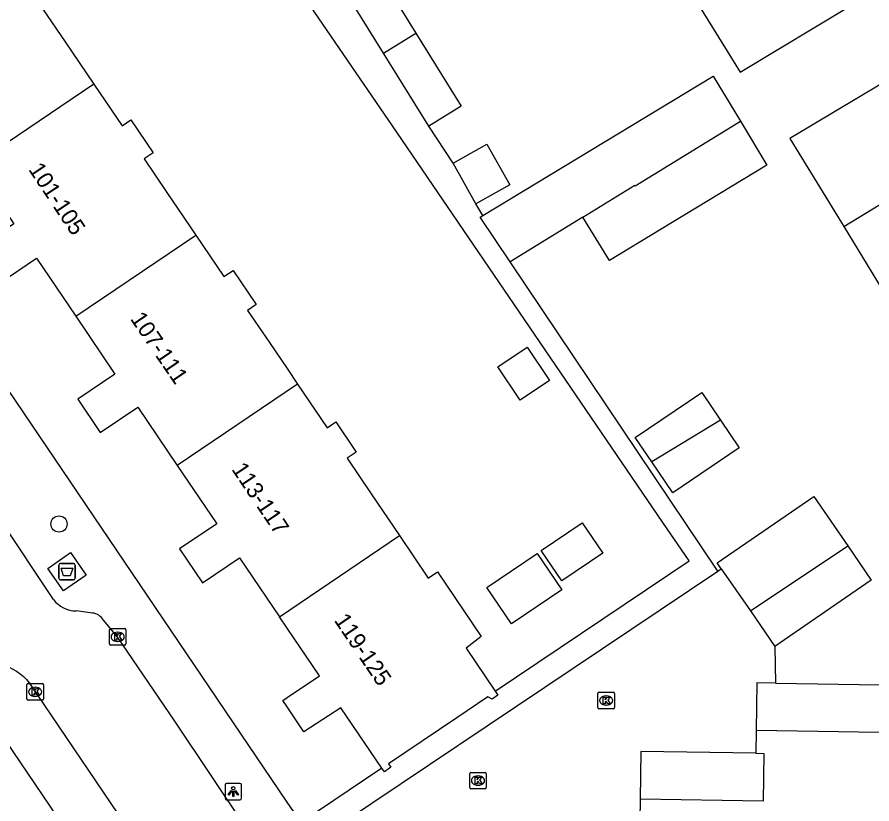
# Model space of a CAD drawing. Extents: x 159888 to 160757, y 384031 to 384746.
# Drawn here: x 160483.6 to 160535.4, y 384196.5 to 384244.1 of the extents above; entities that cross this region are included whole.
import ezdxf

# ---------------------------------------------------------------- set-up
doc = ezdxf.new("R2010")
doc.units = 0
for name, color, linetype in [('IMGEO_Afval_apart_plaats', 7, 'Continuous'), ('IMGEO_Boom', 7, 'Continuous'), ('IMGEO_Kolk', 7, 'Continuous'), ('IMGEO_Lichtpunt', 7, 'Continuous'), ('IMGEO_Pand', 7, 'Continuous'), ('IMGEO_Pand_nummerreeks', 7, 'Continuous'), ('IMGEO_Rijbaan_lokaal_open', 7, 'Continuous'), ('IMGEO_Voetpad_gesloten', 7, 'Continuous'), ('IMGEO_Voetpad_open', 7, 'Continuous')]:
    doc.layers.add(name, color=color, linetype=linetype)

msp = doc.modelspace()

# ---------------------------------------------------------------- linework, layer by layer
at = {"layer": 'IMGEO_Afval_apart_plaats'}
for p, q in [((160486.168, 384210.136), (160486.168, 384210.936)), ((160486.168, 384210.936), (160486.168, 384210.136)), ((160486.268, 384211.036), (160487.058, 384211.036)), ((160487.058, 384211.036), (160486.268, 384211.036)), ((160487.158, 384210.936), (160487.158, 384210.136)), ((160487.158, 384210.136), (160487.158, 384210.936)), ((160487.058, 384210.036), (160486.268, 384210.036)), ((160486.268, 384210.036), (160487.058, 384210.036))]:
    msp.add_line(p, q, dxfattribs=at)
msp.add_lwpolyline([(160486.311, 384210.75), (160487.015, 384210.75), (160486.866, 384210.28), (160486.46, 384210.28), (160486.311, 384210.75)], dxfattribs=at)
for centre, start, end in [((160486.268, 384210.936), 90, 180), ((160486.268, 384210.936), 90, 180), ((160487.058, 384210.936), 0, 90), ((160487.058, 384210.936), 360, 90), ((160486.268, 384210.136), 180, 270), ((160486.268, 384210.136), 180, 270), ((160487.058, 384210.136), 270, 0), ((160487.058, 384210.136), 270, 0)]:
    msp.add_arc(centre, 0.1, start, end, dxfattribs=at)
at = {"layer": 'IMGEO_Boom'}
msp.add_circle((160486.186, 384213.425), 0.489, dxfattribs=at)
at = {"layer": 'IMGEO_Kolk'}
for p, q in [((160489.236, 384206.166), (160489.236, 384207.018)), ((160489.311, 384207.092), (160490.163, 384207.092)), ((160489.724, 384206.872), (160489.749, 384206.872)), ((160490.237, 384207.018), (160490.237, 384206.166)), ((160490.163, 384206.092), (160489.311, 384206.092)), ((160489.747, 384206.312), (160489.722, 384206.312)), ((160484.244, 384202.834), (160484.244, 384203.686)), ((160484.319, 384203.76), (160485.171, 384203.76)), ((160484.732, 384203.54), (160484.757, 384203.54)), ((160485.245, 384203.686), (160485.245, 384202.834)), ((160484.755, 384202.98), (160484.73, 384202.98)), ((160518.813, 384202.309), (160518.813, 384203.161)), ((160518.888, 384203.235), (160519.74, 384203.235)), ((160519.301, 384203.015), (160519.326, 384203.015)), ((160519.814, 384203.161), (160519.814, 384202.309)), ((160485.171, 384202.76), (160484.319, 384202.76)), ((160519.74, 384202.235), (160518.888, 384202.235)), ((160519.324, 384202.455), (160519.299, 384202.455)), ((160511.126, 384198.383), (160511.978, 384198.383)), ((160511.051, 384197.457), (160511.051, 384198.309)), ((160511.539, 384198.163), (160511.564, 384198.163)), ((160512.052, 384198.309), (160512.052, 384197.457)), ((160511.978, 384197.383), (160511.126, 384197.383)), ((160511.562, 384197.603), (160511.537, 384197.603))]:
    msp.add_line(p, q, dxfattribs=at)
for points in [[(160489.236, 384206.166), (160489.236, 384207.018)], [(160489.311, 384207.092), (160490.163, 384207.092)], [(160489.557, 384206.792), (160489.68, 384206.792), (160489.68, 384206.641), (160489.81, 384206.792), (160489.974, 384206.792), (160489.828, 384206.641), (160489.981, 384206.392), (160489.829, 384206.392), (160489.744, 384206.556), (160489.68, 384206.489), (160489.68, 384206.392), (160489.557, 384206.392), (160489.557, 384206.792)], [(160490.237, 384207.018), (160490.237, 384206.166)], [(160490.163, 384206.092), (160489.311, 384206.092)], [(160484.244, 384202.834), (160484.244, 384203.686)], [(160484.319, 384203.76), (160485.171, 384203.76)], [(160485.245, 384203.686), (160485.245, 384202.834)], [(160484.565, 384203.46), (160484.688, 384203.46), (160484.688, 384203.309), (160484.818, 384203.46), (160484.982, 384203.46), (160484.836, 384203.309), (160484.989, 384203.06), (160484.837, 384203.06), (160484.752, 384203.224), (160484.688, 384203.157), (160484.688, 384203.06), (160484.565, 384203.06), (160484.565, 384203.46)], [(160518.813, 384202.309), (160518.813, 384203.161)], [(160518.888, 384203.235), (160519.74, 384203.235)], [(160519.814, 384203.161), (160519.814, 384202.309)], [(160485.171, 384202.76), (160484.319, 384202.76)], [(160519.134, 384202.935), (160519.257, 384202.935), (160519.257, 384202.784), (160519.387, 384202.935), (160519.551, 384202.935), (160519.405, 384202.784), (160519.558, 384202.535), (160519.406, 384202.535), (160519.321, 384202.699), (160519.257, 384202.632), (160519.257, 384202.535), (160519.134, 384202.535), (160519.134, 384202.935)], [(160519.74, 384202.235), (160518.888, 384202.235)], [(160511.126, 384198.383), (160511.978, 384198.383)], [(160511.051, 384197.457), (160511.051, 384198.309)], [(160511.372, 384198.083), (160511.495, 384198.083), (160511.495, 384197.932), (160511.625, 384198.083), (160511.789, 384198.083), (160511.643, 384197.932), (160511.796, 384197.683), (160511.644, 384197.683), (160511.559, 384197.847), (160511.495, 384197.78), (160511.495, 384197.683), (160511.372, 384197.683), (160511.372, 384198.083)], [(160512.052, 384198.309), (160512.052, 384197.457)], [(160511.978, 384197.383), (160511.126, 384197.383)]]:
    msp.add_lwpolyline(points, dxfattribs=at)
for centre, start, end in [((160489.313, 384207.016), 91.552, 178.448), ((160489.313, 384207.016), 91.552, 178.448), ((160490.161, 384207.016), 1.552, 88.448), ((160490.161, 384207.016), 1.552, 88.448), ((160489.313, 384206.168), 181.552, 268.448), ((160489.313, 384206.168), 181.552, 268.448), ((160490.161, 384206.168), 271.552, 358.448), ((160490.161, 384206.168), 271.552, 358.448), ((160484.321, 384203.684), 91.552, 178.448), ((160484.321, 384203.684), 91.552, 178.448), ((160485.169, 384203.684), 1.552, 88.448), ((160485.169, 384203.684), 1.552, 88.448), ((160518.89, 384203.159), 91.552, 178.448), ((160518.89, 384203.159), 91.552, 178.448), ((160519.738, 384203.159), 1.552, 88.448), ((160519.738, 384203.159), 1.552, 88.448), ((160484.321, 384202.836), 181.552, 268.448), ((160484.321, 384202.836), 181.552, 268.448), ((160485.169, 384202.836), 271.552, 358.448), ((160485.169, 384202.836), 271.552, 358.448), ((160518.89, 384202.311), 181.552, 268.448), ((160518.89, 384202.311), 181.552, 268.448), ((160519.738, 384202.311), 271.552, 358.448), ((160519.738, 384202.311), 271.552, 358.448), ((160511.128, 384198.307), 91.552, 178.448), ((160511.128, 384198.307), 91.552, 178.448), ((160511.976, 384198.307), 1.552, 88.448), ((160511.976, 384198.307), 1.552, 88.448), ((160511.128, 384197.459), 181.552, 268.448), ((160511.128, 384197.459), 181.552, 268.448), ((160511.976, 384197.459), 271.552, 358.448), ((160511.976, 384197.459), 271.552, 358.448)]:
    msp.add_arc(centre, 0.0765, start, end, dxfattribs=at)
for centre, major_axis, ratio, start_param, end_param in [((160489.723, 384206.592), (-0.387, 0.002), 0.722429, 4.712389, 7.853982), ((160489.748, 384206.592), (-0.39, 0.002), 0.717154, 1.570796, 4.712389), ((160484.731, 384203.26), (-0.387, 0.002), 0.722429, 4.712389, 7.853982), ((160484.756, 384203.26), (-0.39, 0.002), 0.717154, 1.570796, 4.712389), ((160519.3, 384202.735), (-0.387, 0.002), 0.722429, 4.712389, 7.853982), ((160519.325, 384202.735), (-0.39, 0.002), 0.717154, 1.570796, 4.712389), ((160511.538, 384197.883), (-0.387, 0.002), 0.722429, 4.712389, 7.853982), ((160511.563, 384197.883), (-0.39, 0.002), 0.717154, 1.570796, 4.712389)]:
    msp.add_ellipse(centre, major_axis=major_axis, ratio=ratio, start_param=start_param, end_param=end_param, dxfattribs=at)
at = {"layer": 'IMGEO_Lichtpunt'}
for p, q in [((160496.239, 384197.622), (160496.239, 384196.815)), ((160496.239, 384197.622), (160496.239, 384196.815)), ((160497.141, 384197.717), (160496.333, 384197.717)), ((160497.141, 384197.717), (160496.333, 384197.717)), ((160497.235, 384196.815), (160497.235, 384197.622)), ((160497.235, 384196.815), (160497.235, 384197.622)), ((160496.333, 384196.721), (160497.141, 384196.721)), ((160496.333, 384196.721), (160497.141, 384196.721))]:
    msp.add_line(p, q, dxfattribs=at)
for points in [[(160496.613, 384197.286), (160496.652, 384197.258), (160496.464, 384196.996), (160496.426, 384197.023), (160496.613, 384197.286)], [(160496.825, 384197.258), (160496.863, 384197.285), (160497.05, 384197.023), (160497.011, 384196.995), (160496.825, 384197.258)], [(160496.715, 384197.238), (160496.762, 384197.238), (160496.762, 384196.916), (160496.715, 384196.916), (160496.715, 384197.238)]]:
    msp.add_lwpolyline(points, dxfattribs=at)
msp.add_circle((160496.738, 384197.42), 0.0994, dxfattribs=at)
for centre, start, end in [((160496.333, 384197.622), 90, 180), ((160496.333, 384197.622), 90, 180), ((160497.141, 384197.622), 0, 90), ((160497.141, 384197.622), 0, 90), ((160496.333, 384196.815), 180, 270), ((160496.333, 384196.815), 180, 270), ((160497.141, 384196.815), 270, 0), ((160497.141, 384196.815), 270, 360)]:
    msp.add_arc(centre, 0.0946, start, end, dxfattribs=at)
at = {"layer": 'IMGEO_Pand'}
for points in [[(160524.181, 384246.063), (160527.425, 384240.784), (160534.27, 384244.91), (160530.997, 384250.252)], [(160482.141, 384249.147), (160483.909, 384246.508), (160484.439, 384246.866), (160485.728, 384244.961), (160485.209, 384244.607), (160486.56, 384242.632), (160488.292, 384240.07)], [(160503.142, 384246.291), (160505.097, 384247.502), (160507.791, 384243.152)], [(160505.831, 384241.948), (160503.142, 384246.291)], [(160505.831, 384241.948), (160507.791, 384243.152)], [(160507.791, 384243.152), (160510.528, 384238.732), (160508.572, 384237.521)], [(160508.572, 384237.521), (160505.831, 384241.948)], [(160540.515, 384235.608), (160537.297, 384240.881), (160530.431, 384236.769), (160533.694, 384231.435)], [(160511.852, 384232.107), (160525.787, 384240.55), (160527.445, 384237.813)], [(160488.292, 384240.07), (160481.037, 384235.163)], [(160488.292, 384240.07), (160490.004, 384237.539), (160490.53, 384237.895), (160491.877, 384235.904), (160491.345, 384235.546), (160492.715, 384233.511), (160494.461, 384230.928)], [(160527.445, 384237.813), (160529.048, 384235.167), (160522.651, 384231.291), (160519.519, 384229.393), (160517.908, 384232.015)], [(160517.908, 384232.015), (160521.045, 384233.942), (160521.072, 384233.897), (160527.445, 384237.813)], [(160510.04, 384235.278), (160512.098, 384236.433), (160513.48, 384233.972), (160511.422, 384232.817)], [(160533.694, 384231.435), (160540.515, 384235.608)], [(160481.037, 384235.163), (160483.446, 384231.601), (160481.204, 384230.085), (160482.595, 384228.028), (160484.818, 384229.531), (160487.196, 384226.015)], [(160511.422, 384232.817), (160510.04, 384235.278)], [(160513.498, 384229.305), (160511.684, 384232.005), (160511.852, 384232.107)], [(160517.908, 384232.015), (160513.498, 384229.305)], [(160487.196, 384226.015), (160494.461, 384230.928)], [(160494.461, 384230.928), (160496.164, 384228.411), (160496.721, 384228.787), (160498.12, 384226.718), (160497.591, 384226.351), (160498.927, 384224.424), (160500, 384222.837), (160500.631, 384221.901)], [(160533.694, 384231.435), (160536.878, 384226.232)], [(160487.196, 384226.015), (160489.574, 384222.499), (160487.325, 384220.978), (160488.679, 384218.976), (160490.949, 384220.511), (160493.342, 384216.973)], [(160512.746, 384222.939), (160514.536, 384224.141), (160515.892, 384222.122), (160514.103, 384220.92), (160512.746, 384222.939)], [(160500.631, 384221.901), (160493.342, 384216.973)], [(160500.631, 384221.901), (160502.417, 384219.25), (160502.946, 384219.608), (160504.179, 384217.784), (160503.637, 384217.422), (160505.091, 384215.245), (160506.796, 384212.725)], [(160522.081, 384217.181), (160521.075, 384218.667), (160525.096, 384221.391), (160526.229, 384219.718)], [(160526.229, 384219.718), (160527.365, 384218.041), (160523.344, 384215.317), (160522.081, 384217.181)], [(160526.229, 384219.718), (160522.081, 384217.181)], [(160493.342, 384216.973), (160495.735, 384213.434), (160493.487, 384211.914), (160494.88, 384209.855), (160497.118, 384211.369), (160499.527, 384207.807)], [(160526.284, 384210.714), (160526.036, 384211.075), (160531.877, 384215.091), (160533.935, 384212.099)], [(160519.112, 384211.655), (160516.631, 384209.977), (160515.387, 384211.816), (160517.868, 384213.494), (160519.112, 384211.655)], [(160499.527, 384207.807), (160506.796, 384212.725)], [(160506.796, 384212.725), (160508.539, 384210.148), (160509.1, 384210.528), (160511.753, 384206.604), (160510.84, 384205.909), (160512.59, 384203.306)], [(160528.042, 384208.159), (160533.935, 384212.099)], [(160533.935, 384212.099), (160535.365, 384210.021), (160529.523, 384206.005)], [(160515.133, 384211.644), (160516.628, 384209.432), (160513.581, 384207.371), (160512.085, 384209.583), (160515.133, 384211.644)], [(160526.284, 384210.714), (160528.042, 384208.159)], [(160528.042, 384208.159), (160529.523, 384206.005)], [(160505.731, 384198.646), (160503.249, 384202.298), (160501.003, 384200.844), (160500, 384202.348), (160499.742, 384202.732), (160500, 384202.907), (160501.96, 384204.231), (160499.995, 384207.116), (160499.527, 384207.807)], [(160529.565, 384203.787), (160528.444, 384203.805), (160528.398, 384200.916)], [(160529.565, 384203.787), (160535.904, 384203.685), (160535.857, 384200.796), (160528.398, 384200.916)], [(160512.59, 384203.306), (160512.758, 384203.056), (160512.409, 384202.82), (160512.14, 384202.951), (160510.28, 384201.693), (160506.138, 384198.891), (160506.276, 384198.688), (160505.883, 384198.422), (160505.731, 384198.646)], [(160528.376, 384199.541), (160521.408, 384199.653), (160521.362, 384196.764)], [(160528.376, 384199.541), (160528.868, 384199.533), (160528.821, 384196.644), (160521.362, 384196.764)]]:
    msp.add_lwpolyline(points, dxfattribs=at)
at = {"layer": 'IMGEO_Rijbaan_lokaal_open'}
for points in [[(160485.851, 384208.848), (160482.585, 384213.729)], [(160501.631, 384194.166), (160526.072, 384210.572)], [(160526.072, 384210.572), (160526.284, 384210.714)], [(160488.221, 384208.033), (160487.222, 384208.157)], [(160499.06, 384192.709), (160497.556, 384194.968), (160493.2, 384201.491), (160489.717, 384206.618), (160488.881, 384207.593)], [(160529.523, 384206.005), (160529.565, 384203.787)], [(160483.05, 384204.786), (160483.161, 384204.745), (160483.396, 384204.636), (160483.62, 384204.507), (160483.831, 384204.358), (160484.029, 384204.191), (160484.21, 384204.007), (160484.375, 384203.808), (160497.404, 384184.565), (160497.456, 384184.484), (160497.894, 384183.713), (160498.263, 384182.907), (160498.557, 384182.071), (160498.776, 384181.212), (160498.917, 384180.337), (160500, 384171.476), (160500.107, 384170.589), (160500.377, 384168.143)], [(160528.398, 384200.916), (160528.376, 384199.541)], [(160521.362, 384196.764), (160521.342, 384195.493)]]:
    msp.add_lwpolyline(points, dxfattribs=at)
for centre, radius, start, end in [((160487.248, 384209.915), 1.758, 217.3645, 269.1382), ((160488.13, 384207.181), 0.857, 28.7282, 83.8917)]:
    msp.add_arc(centre, radius, start, end, dxfattribs=at)
at = {"layer": 'IMGEO_Voetpad_gesloten'}
msp.add_lwpolyline([(160487.827, 384210.336), (160486.451, 384209.375), (160485.5, 384210.736), (160486.876, 384211.697), (160487.827, 384210.336)], dxfattribs=at)
at = {"layer": 'IMGEO_Voetpad_open'}
for points in [[(160512.59, 384203.306), (160524.333, 384211.201), (160522.754, 384213.518), (160506.641, 384237.151), (160496.195, 384252.433), (160495.148, 384260.052), (160493.206, 384263.508), (160482.685, 384282.232), (160471.687, 384301.627)], [(160500.839, 384195.337), (160500, 384196.578), (160463.867, 384250), (160432.977, 384295.669)], [(160510.04, 384235.278), (160508.572, 384237.521)], [(160511.852, 384232.107), (160511.422, 384232.817)], [(160526.072, 384210.572), (160513.498, 384229.305)], [(160496.371, 384176.297), (160496.006, 384179.357), (160495.925, 384180.003), (160495.787, 384180.64), (160495.592, 384181.262), (160495.343, 384181.864), (160495.041, 384182.441), (160494.689, 384182.989), (160494.565, 384183.158), (160480.257, 384204.274)], [(160505.731, 384198.646), (160500.839, 384195.337)]]:
    msp.add_lwpolyline(points, dxfattribs=at)

# ---------------------------------------------------------------- texts
at = {"layer": 'IMGEO_Pand_nummerreeks'}
for s, rotation, p in [('101-105', 303.621, (160484.302, 384234.905)), ('107-111', 304.4346, (160490.464, 384225.853)), ('113-117', 304.022, (160496.603, 384216.737)), ('119-125', 304.0163, (160502.807, 384207.593))]:
    msp.add_text(s, height=1, rotation=rotation, dxfattribs=at).set_placement(p)

doc.saveas('drawing.dxf')
